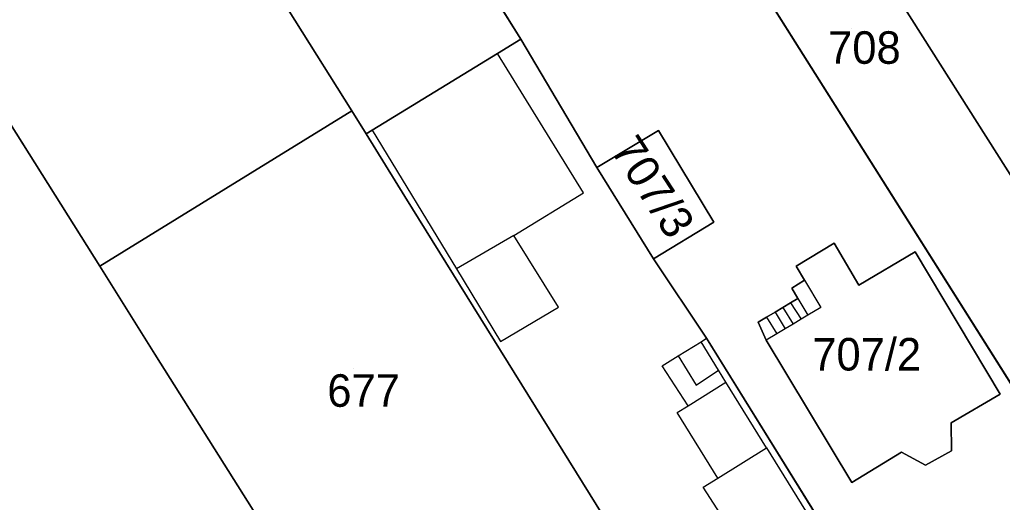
# Model space of a CAD drawing. Extents: x -263943 to -261149, y -1236934 to -1230686.
# Drawn here: x -262505 to -262444.6, y -1235498.8 to -1235469.1 of the extents above; entities that cross this region are included whole.
import ezdxf

# ---------------------------------------------------------------- set-up
doc = ezdxf.new("R2010")
doc.units = 0
for name, color, linetype in [('body_kn', 7, 'Continuous'), ('kladpar_druhypozemkov', 7, 'Continuous'), ('kladpar_hranice', 7, 'Continuous'), ('kladpar_parcelnecisla', 7, 'Continuous'), ('kladpar_plochy', 7, 'Continuous'), ('zappar_hrandruhpozemk', 7, 'Continuous')]:
    doc.layers.add(name, color=color, linetype=linetype)

msp = doc.modelspace()

# ---------------------------------------------------------------- linework, layer by layer
at = {"layer": 'body_kn'}
for p, q in [((-262474.18, -1235470.34), (-262474.18, -1235470.34)), ((-262475.61, -1235471.22), (-262475.61, -1235471.22)), ((-262484.57, -1235474.74), (-262484.57, -1235474.74)), ((-262483.69, -1235476.16), (-262483.69, -1235476.16)), ((-262483.69, -1235476.16), (-262483.69, -1235476.16)), ((-262483.32, -1235475.94), (-262483.32, -1235475.94)), ((-262483.32, -1235475.94), (-262483.32, -1235475.94)), ((-262465.71, -1235475.96), (-262465.71, -1235475.96)), ((-262469.51, -1235478.23), (-262469.51, -1235478.23)), ((-262469.51, -1235478.23), (-262469.51, -1235478.23)), ((-262481.31, -1235480), (-262481.31, -1235480)), ((-262470.34, -1235479.78), (-262470.34, -1235479.78)), ((-262462.31, -1235481.58), (-262462.31, -1235481.58)), ((-262474.62, -1235482.4), (-262474.62, -1235482.4)), ((-262454.92, -1235482.88), (-262454.92, -1235482.88)), ((-262449.93, -1235483.41), (-262449.93, -1235483.41)), ((-262449.93, -1235483.41), (-262449.93, -1235483.41)), ((-262500.08, -1235484.3), (-262500.08, -1235484.3)), ((-262466.03, -1235483.85), (-262466.03, -1235483.85)), ((-262457.25, -1235484.3), (-262457.25, -1235484.3)), ((-262478.15, -1235484.46), (-262478.15, -1235484.46)), ((-262456.74, -1235485.15), (-262456.74, -1235485.15)), ((-262456.74, -1235485.15), (-262456.74, -1235485.15)), ((-262453.39, -1235485.47), (-262453.39, -1235485.47)), ((-262457.52, -1235485.65), (-262457.52, -1235485.65)), ((-262457.6, -1235486.54), (-262457.6, -1235486.54)), ((-262457.6, -1235486.54), (-262457.6, -1235486.54)), ((-262457.16, -1235486.28), (-262457.16, -1235486.28)), ((-262457.16, -1235486.28), (-262457.16, -1235486.28)), ((-262471.87, -1235486.81), (-262471.87, -1235486.81)), ((-262458.55, -1235487.12), (-262458.55, -1235487.12)), ((-262458.55, -1235487.12), (-262458.55, -1235487.12)), ((-262458.08, -1235486.83), (-262458.08, -1235486.83)), ((-262458.08, -1235486.83), (-262458.08, -1235486.83)), ((-262456.54, -1235487.31), (-262456.54, -1235487.31)), ((-262455.74, -1235486.83), (-262455.74, -1235486.83)), ((-262459.59, -1235487.74), (-262459.59, -1235487.74)), ((-262459.07, -1235487.43), (-262459.07, -1235487.43)), ((-262459.07, -1235487.43), (-262459.07, -1235487.43)), ((-262457.43, -1235487.85), (-262457.43, -1235487.85)), ((-262456.94, -1235487.55), (-262456.94, -1235487.55)), ((-262458.45, -1235488.46), (-262458.45, -1235488.46)), ((-262457.93, -1235488.14), (-262457.93, -1235488.14)), ((-262475.44, -1235488.93), (-262475.44, -1235488.93)), ((-262463.1, -1235488.94), (-262463.1, -1235488.94)), ((-262462.76, -1235488.73), (-262462.76, -1235488.73)), ((-262462.76, -1235488.73), (-262462.76, -1235488.73)), ((-262459.09, -1235488.84), (-262459.09, -1235488.84)), ((-262496.68, -1235489.7), (-262496.68, -1235489.7)), ((-262464.5, -1235489.81), (-262464.5, -1235489.81)), ((-262464.5, -1235489.81), (-262464.5, -1235489.81)), ((-262465.5, -1235490.43), (-262465.5, -1235490.43)), ((-262462.02, -1235490.69), (-262462.02, -1235490.69)), ((-262463.41, -1235491.6), (-262463.41, -1235491.6)), ((-262461.57, -1235491.43), (-262461.57, -1235491.43)), ((-262461.57, -1235491.43), (-262461.57, -1235491.43)), ((-262444.71, -1235492.16), (-262444.71, -1235492.16)), ((-262464.57, -1235493.3), (-262464.57, -1235493.3)), ((-262463.9, -1235492.88), (-262463.9, -1235492.88)), ((-262447.73, -1235493.93), (-262447.73, -1235493.93)), ((-262459.07, -1235495.46), (-262459.07, -1235495.46)), ((-262459.07, -1235495.46), (-262459.07, -1235495.46)), ((-262450.78, -1235495.73), (-262450.78, -1235495.73)), ((-262447.71, -1235495.65), (-262447.71, -1235495.65)), ((-262449.31, -1235496.53), (-262449.31, -1235496.53)), ((-262462.07, -1235497.33), (-262462.07, -1235497.33)), ((-262453.83, -1235497.6), (-262453.83, -1235497.6)), ((-262462.97, -1235497.89), (-262462.97, -1235497.89)), ((-262462.97, -1235497.89), (-262462.97, -1235497.89))]:
    msp.add_line(p, q, dxfattribs=at)
at = {"layer": 'kladpar_druhypozemkov'}
for p, q in [((-262453.88, -1235469.65), (-262453.88, -1235469.65)), ((-262464.96, -1235479.48), (-262464.96, -1235479.48)), ((-262452.28, -1235488.52), (-262452.28, -1235488.52)), ((-262484.48, -1235490.59), (-262484.48, -1235490.59))]:
    msp.add_line(p, q, dxfattribs=at)
at = {"layer": 'kladpar_hranice'}
for points in [[(-262462.76, -1235488.73), (-262466.03, -1235483.85), (-262462.31, -1235481.58), (-262465.71, -1235475.96), (-262469.51, -1235478.23), (-262474.18, -1235470.34), (-262497.22, -1235433.33), (-262503.23, -1235423.24), (-262504.55, -1235421.03), (-262504.18, -1235420.81), (-262495.83, -1235415.83), (-262492.83, -1235420.04), (-262489.45, -1235425.16), (-262475.39, -1235445.94), (-262473.48, -1235444.88), (-262430.29, -1235513.32), (-262444.17, -1235518.67), (-262462.76, -1235488.73)], [(-262483.69, -1235476.16), (-262484.57, -1235474.74), (-262505.61, -1235441.28), (-262507.22, -1235438.91), (-262498.56, -1235434.08), (-262497.22, -1235433.33), (-262474.18, -1235470.34), (-262475.61, -1235471.22), (-262483.32, -1235475.94), (-262483.69, -1235476.16)], [(-262462.05, -1235450.33), (-262463.8, -1235447.65), (-262465.98, -1235444.13), (-262468.23, -1235440.55), (-262462.98, -1235435.91), (-262462.15, -1235435.15), (-262459.07, -1235439.75), (-262456.76, -1235443.21), (-262454.96, -1235445.9), (-262429.12, -1235484.64), (-262425.01, -1235490.81), (-262433.01, -1235496.14), (-262462.05, -1235450.33)], [(-262473.48, -1235444.88), (-262472.09, -1235443.73), (-262468.23, -1235440.55), (-262465.98, -1235444.13), (-262463.8, -1235447.65), (-262462.05, -1235450.33), (-262433.01, -1235496.14), (-262423.68, -1235510.86), (-262430.29, -1235513.32), (-262473.48, -1235444.88)], [(-262509.58, -1235469.21), (-262520.41, -1235451.38), (-262505.61, -1235441.28), (-262484.57, -1235474.74), (-262500.08, -1235484.3), (-262509.58, -1235469.21)], [(-262490.64, -1235499.3), (-262493.93, -1235501.39), (-262491.68, -1235504.91), (-262494.68, -1235506.81), (-262503.31, -1235512.3), (-262518.04, -1235487.66), (-262527.31, -1235472.16), (-262527.63, -1235471.62), (-262522.3, -1235468.31), (-262520.69, -1235467.38), (-262516.77, -1235473.71), (-262509.58, -1235469.21), (-262500.08, -1235484.3), (-262496.68, -1235489.7), (-262490.64, -1235499.3)], [(-262451.3, -1235520.8), (-262455.26, -1235521.99), (-262458.39, -1235516.94), (-262464.13, -1235507.7), (-262466.56, -1235503.77), (-262481.31, -1235480), (-262483.69, -1235476.16), (-262483.32, -1235475.94), (-262475.61, -1235471.22), (-262474.18, -1235470.34), (-262469.51, -1235478.23), (-262466.03, -1235483.85), (-262462.76, -1235488.73), (-262444.17, -1235518.67), (-262444.65, -1235518.81), (-262450.59, -1235520.59), (-262451.3, -1235520.8)], [(-262466.56, -1235503.77), (-262481.81, -1235513.3), (-262481.93, -1235513.11), (-262483.9, -1235509.98), (-262488.41, -1235502.83), (-262490.64, -1235499.3), (-262496.68, -1235489.7), (-262500.08, -1235484.3), (-262484.57, -1235474.74), (-262483.69, -1235476.16), (-262481.31, -1235480), (-262466.56, -1235503.77)], [(-262469.51, -1235478.23), (-262465.71, -1235475.96), (-262462.31, -1235481.58), (-262466.03, -1235483.85), (-262469.51, -1235478.23)], [(-262449.93, -1235483.41), (-262444.71, -1235492.16), (-262447.73, -1235493.93), (-262447.71, -1235495.65), (-262449.31, -1235496.53), (-262450.78, -1235495.73), (-262453.83, -1235497.6), (-262459.09, -1235488.84), (-262459.59, -1235487.74), (-262459.07, -1235487.43), (-262458.55, -1235487.12), (-262458.08, -1235486.83), (-262457.6, -1235486.54), (-262457.16, -1235486.28), (-262457.52, -1235485.65), (-262456.74, -1235485.15), (-262457.25, -1235484.3), (-262454.92, -1235482.88), (-262453.39, -1235485.47), (-262449.93, -1235483.41)], [(-262459.59, -1235487.74), (-262459.09, -1235488.84), (-262453.83, -1235497.6), (-262450.78, -1235495.73), (-262449.31, -1235496.53), (-262447.71, -1235495.65), (-262447.73, -1235493.93), (-262444.71, -1235492.16), (-262449.93, -1235483.41), (-262453.39, -1235485.47), (-262454.92, -1235482.88), (-262457.25, -1235484.3), (-262456.74, -1235485.15), (-262457.52, -1235485.65), (-262457.16, -1235486.28), (-262457.6, -1235486.54), (-262458.08, -1235486.83), (-262458.55, -1235487.12), (-262459.07, -1235487.43), (-262459.59, -1235487.74)]]:
    msp.add_lwpolyline(points, dxfattribs=at)
at = {"layer": 'kladpar_plochy'}
for p, q in [((-262474.18, -1235470.34), (-262497.22, -1235433.33)), ((-262473.48, -1235444.88), (-262430.29, -1235513.32)), ((-262469.51, -1235478.23), (-262474.18, -1235470.34)), ((-262465.71, -1235475.96), (-262469.51, -1235478.23)), ((-262462.31, -1235481.58), (-262465.71, -1235475.96)), ((-262466.03, -1235483.85), (-262462.31, -1235481.58)), ((-262454.92, -1235482.88), (-262457.25, -1235484.3)), ((-262453.39, -1235485.47), (-262454.92, -1235482.88)), ((-262449.93, -1235483.41), (-262453.39, -1235485.47)), ((-262444.71, -1235492.16), (-262449.93, -1235483.41)), ((-262462.76, -1235488.73), (-262466.03, -1235483.85)), ((-262457.25, -1235484.3), (-262456.74, -1235485.15)), ((-262456.74, -1235485.15), (-262457.52, -1235485.65)), ((-262457.52, -1235485.65), (-262457.16, -1235486.28)), ((-262457.6, -1235486.54), (-262458.08, -1235486.83)), ((-262457.16, -1235486.28), (-262457.6, -1235486.54)), ((-262458.55, -1235487.12), (-262459.07, -1235487.43)), ((-262458.08, -1235486.83), (-262458.55, -1235487.12)), ((-262459.07, -1235487.43), (-262459.59, -1235487.74)), ((-262459.59, -1235487.74), (-262459.09, -1235488.84)), ((-262444.17, -1235518.67), (-262462.76, -1235488.73)), ((-262459.09, -1235488.84), (-262453.83, -1235497.6)), ((-262447.73, -1235493.93), (-262444.71, -1235492.16)), ((-262447.71, -1235495.65), (-262447.73, -1235493.93)), ((-262453.83, -1235497.6), (-262450.78, -1235495.73)), ((-262450.78, -1235495.73), (-262449.31, -1235496.53)), ((-262449.31, -1235496.53), (-262447.71, -1235495.65))]:
    msp.add_line(p, q, dxfattribs=at)
for points in [[(-262483.69, -1235476.16), (-262484.57, -1235474.74), (-262505.61, -1235441.28), (-262507.22, -1235438.91), (-262498.56, -1235434.08), (-262497.22, -1235433.33), (-262474.18, -1235470.34), (-262475.61, -1235471.22), (-262483.32, -1235475.94)], [(-262462.05, -1235450.33), (-262463.8, -1235447.65), (-262465.98, -1235444.13), (-262468.23, -1235440.55), (-262462.98, -1235435.91), (-262462.15, -1235435.15), (-262459.07, -1235439.75), (-262456.76, -1235443.21), (-262454.96, -1235445.9), (-262429.12, -1235484.64), (-262425.01, -1235490.81), (-262433.01, -1235496.14)], [(-262473.48, -1235444.88), (-262472.09, -1235443.73), (-262468.23, -1235440.55), (-262465.98, -1235444.13), (-262463.8, -1235447.65), (-262462.05, -1235450.33), (-262433.01, -1235496.14), (-262423.68, -1235510.86), (-262430.29, -1235513.32)], [(-262509.58, -1235469.21), (-262520.41, -1235451.38), (-262505.61, -1235441.28), (-262484.57, -1235474.74), (-262500.08, -1235484.3)], [(-262490.64, -1235499.3), (-262493.93, -1235501.39), (-262491.68, -1235504.91), (-262494.68, -1235506.81), (-262503.31, -1235512.3), (-262518.04, -1235487.66), (-262527.31, -1235472.16), (-262527.63, -1235471.62), (-262522.3, -1235468.31), (-262520.69, -1235467.38), (-262516.77, -1235473.71), (-262509.58, -1235469.21), (-262500.08, -1235484.3), (-262496.68, -1235489.7)], [(-262451.3, -1235520.8), (-262455.26, -1235521.99), (-262458.39, -1235516.94), (-262464.13, -1235507.7), (-262466.56, -1235503.77), (-262481.31, -1235480), (-262483.69, -1235476.16), (-262483.32, -1235475.94), (-262475.61, -1235471.22), (-262474.18, -1235470.34), (-262469.51, -1235478.23), (-262466.03, -1235483.85), (-262462.76, -1235488.73), (-262444.17, -1235518.67), (-262444.65, -1235518.81), (-262450.59, -1235520.59)], [(-262466.56, -1235503.77), (-262481.81, -1235513.3), (-262481.93, -1235513.11), (-262483.9, -1235509.98), (-262488.41, -1235502.83), (-262490.64, -1235499.3), (-262496.68, -1235489.7), (-262500.08, -1235484.3), (-262484.57, -1235474.74), (-262483.69, -1235476.16), (-262481.31, -1235480)], [(-262469.51, -1235478.23), (-262465.71, -1235475.96), (-262462.31, -1235481.58), (-262466.03, -1235483.85)], [(-262449.93, -1235483.41), (-262444.71, -1235492.16), (-262447.73, -1235493.93), (-262447.71, -1235495.65), (-262449.31, -1235496.53), (-262450.78, -1235495.73), (-262453.83, -1235497.6), (-262459.09, -1235488.84), (-262459.59, -1235487.74), (-262459.07, -1235487.43), (-262458.55, -1235487.12), (-262458.08, -1235486.83), (-262457.6, -1235486.54), (-262457.16, -1235486.28), (-262457.52, -1235485.65), (-262456.74, -1235485.15), (-262457.25, -1235484.3), (-262454.92, -1235482.88), (-262453.39, -1235485.47)]]:
    msp.add_lwpolyline(points, close=True, dxfattribs=at)
at = {"layer": 'zappar_hrandruhpozemk'}
for p, q in [((-262470.34, -1235479.78), (-262475.61, -1235471.22)), ((-262474.62, -1235482.4), (-262470.34, -1235479.78)), ((-262474.62, -1235482.4), (-262478.15, -1235484.46)), ((-262456.74, -1235485.15), (-262455.74, -1235486.83)), ((-262457.6, -1235486.54), (-262456.94, -1235487.55)), ((-262457.16, -1235486.28), (-262456.54, -1235487.31)), ((-262458.55, -1235487.12), (-262457.93, -1235488.14)), ((-262458.08, -1235486.83), (-262457.43, -1235487.85)), ((-262459.07, -1235487.43), (-262458.45, -1235488.46)), ((-262464.5, -1235489.81), (-262463.41, -1235491.6)), ((-262463.41, -1235491.6), (-262462.02, -1235490.69)), ((-262463.9, -1235492.88), (-262461.57, -1235491.43)), ((-262459.07, -1235495.46), (-262461.57, -1235491.43)), ((-262464.57, -1235493.3), (-262463.9, -1235492.88)), ((-262462.07, -1235497.33), (-262464.57, -1235493.3)), ((-262462.07, -1235497.33), (-262459.07, -1235495.46)), ((-262459.07, -1235495.46), (-262454.2, -1235503.34)), ((-262462.97, -1235497.89), (-262462.07, -1235497.33)), ((-262461.34, -1235500.39), (-262462.97, -1235497.89))]:
    msp.add_line(p, q, dxfattribs=at)
for points in [[(-262483.32, -1235475.94), (-262478.15, -1235484.46), (-262475.44, -1235488.93), (-262471.87, -1235486.81), (-262474.62, -1235482.4)], [(-262455.74, -1235486.83), (-262456.54, -1235487.31), (-262456.94, -1235487.55), (-262457.43, -1235487.85), (-262457.93, -1235488.14), (-262458.45, -1235488.46), (-262459.09, -1235488.84)], [(-262463.9, -1235492.88), (-262465.5, -1235490.43), (-262464.5, -1235489.81), (-262463.1, -1235488.94), (-262462.76, -1235488.73)], [(-262461.57, -1235491.43), (-262462.02, -1235490.69), (-262463.1, -1235488.94)]]:
    msp.add_lwpolyline(points, dxfattribs=at)

# ---------------------------------------------------------------- texts
at = {"layer": 'kladpar_parcelnecisla'}
for s, p in [('708', (-262455.287, -1235471.85)), ('707/2', (-262456.263, -1235490.71)), ('677', (-262486.084, -1235492.94))]:
    msp.add_text(s, height=2, dxfattribs=at).set_placement(p)
msp.add_text('707/3', height=2, rotation=303, dxfattribs=at).set_placement((-262468.72, -1235477.134))

doc.saveas('drawing.dxf')
